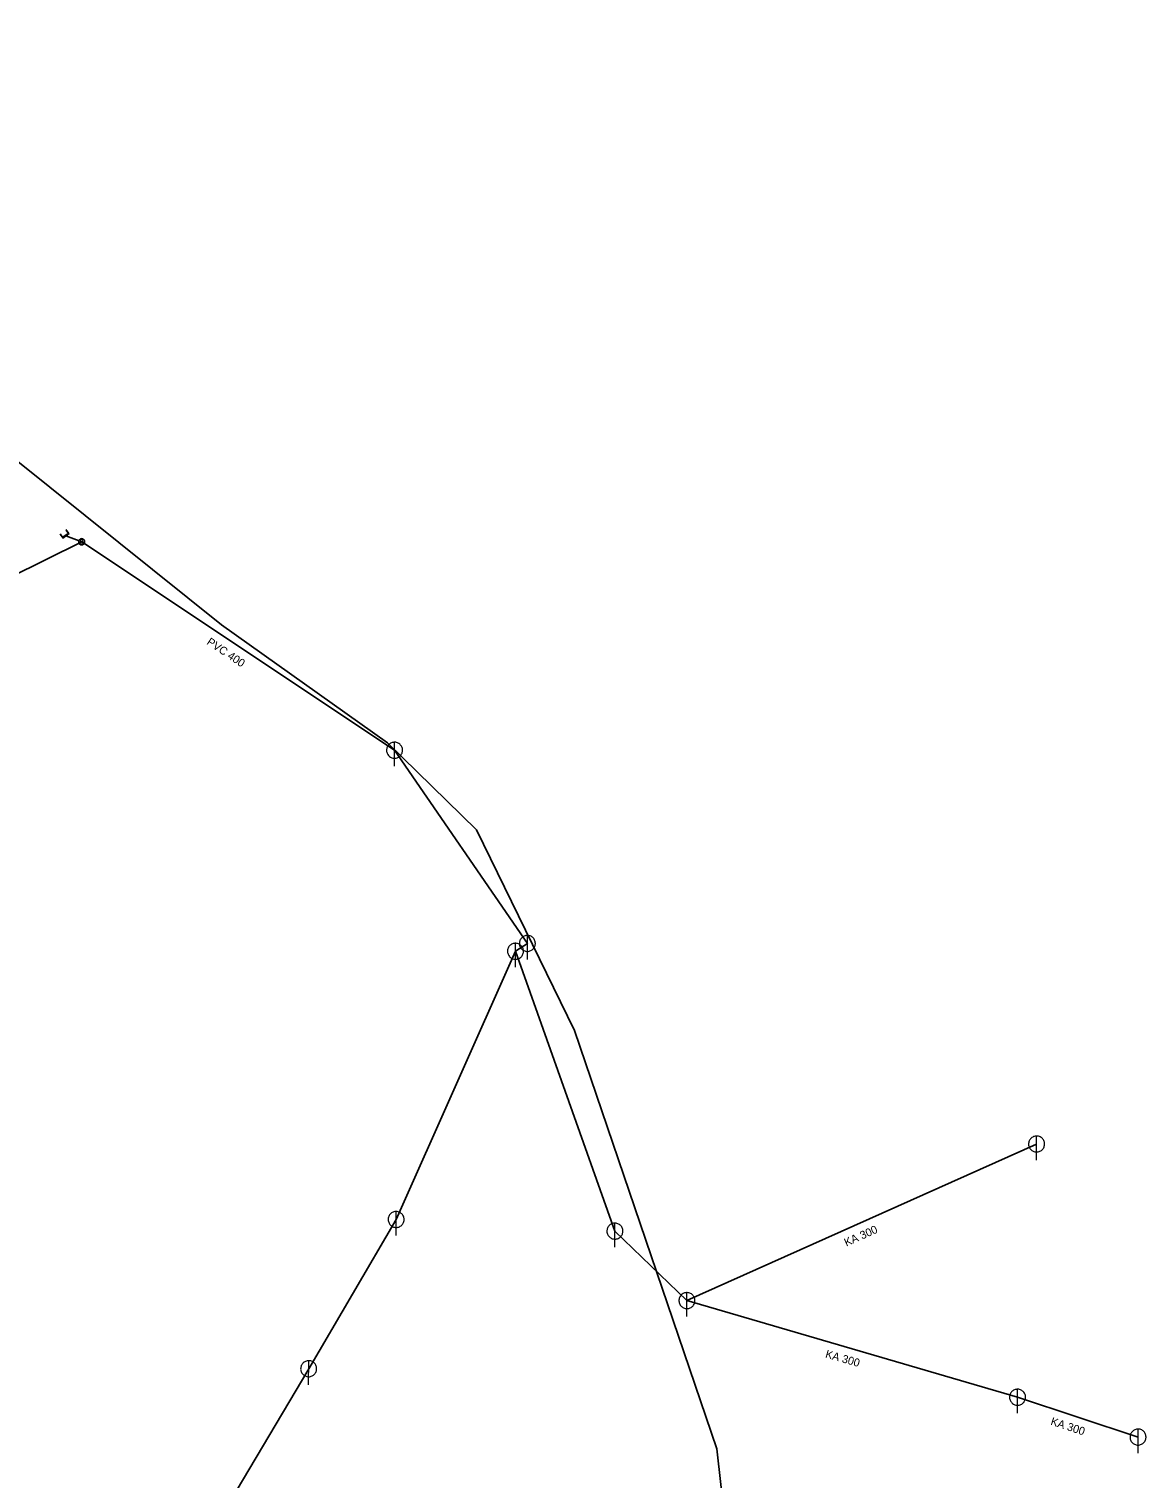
# Model space of a CAD drawing. Extents: x -659250 to -657316, y -997555 to -993684.
# Drawn here: x -658099.5 to -657960, y -996704.6 to -996523.5 of the extents above; entities that cross this region are included whole.
import ezdxf

# ---------------------------------------------------------------- set-up
doc = ezdxf.new("R2010")
doc.units = 0
doc.header["$LTSCALE"] = 0.4
doc.layers.add('1', color=7, linetype='Continuous')
for name, color, linetype, lineweight in [('14', 7, 'Continuous', 25), ('17', 7, 'Continuous', 25), ('22', 7, 'Continuous', 13), ('29', 7, 'Continuous', 13)]:
    doc.layers.add(name, color=color, linetype=linetype, lineweight=lineweight)

msp = doc.modelspace()

# ---------------------------------------------------------------- linework, layer by layer
at = {"layer": '14'}
for p, q in [((-658092.93, -996587.629), (-658101.899, -996592.109)), ((-658092.93, -996587.629), (-658094.907, -996586.903)), ((-658026.32, -996673.78), (-658038.739, -996638.8))]:
    msp.add_line(p, q, dxfattribs=at)
for points in [[(-658053.649, -996672.32), (-658038.739, -996638.8), (-658037.26, -996637.82), (-658053.85, -996613.68), (-658092.93, -996587.629)], [(-657973.64, -996662.89), (-658017.321, -996682.457), (-658026.32, -996673.78)], [(-658098.14, -996812.46), (-658088.17, -996757.559), (-658080.199, -996717.37), (-658064.579, -996690.969), (-658053.649, -996672.32)], [(-657960.969, -996699.51), (-657976.02, -996694.53), (-658017.321, -996682.457)]]:
    msp.add_lwpolyline(points, dxfattribs=at)
at = {"layer": '17'}
msp.add_lwpolyline([(-658015.694, -996748.132), (-658012.013, -996715.116), (-658013.6, -996700.998), (-658031.362, -996648.688), (-658043.62, -996623.609), (-658054.721, -996612.745), (-658075.467, -996597.998), (-658101.14, -996577.425), (-658112.195, -996565.522), (-658140.875, -996516.98), (-658153.131, -996491.09), (-658167.719, -996475.975), (-658173.758, -996470.467)], dxfattribs=at)
at = {"layer": '22'}
for p, q in [((-658053.85, -996615.68), (-658053.849, -996612.68)), ((-658037.26, -996639.82), (-658037.259, -996636.82)), ((-658038.74, -996640.8), (-658038.739, -996637.8)), ((-657973.64, -996664.89), (-657973.639, -996661.89)), ((-658053.65, -996674.32), (-658053.649, -996671.32)), ((-658026.32, -996675.78), (-658026.319, -996672.78)), ((-658017.321, -996684.457), (-658017.32, -996681.457)), ((-658064.58, -996692.97), (-658064.579, -996689.97)), ((-657976.02, -996696.53), (-657976.019, -996693.53)), ((-657960.969, -996701.51), (-657960.968, -996698.51))]:
    msp.add_line(p, q, dxfattribs=at)
for points in [[(-658092.539, -996587.632), (-658092.545, -996587.564), (-658092.563, -996587.497), (-658092.592, -996587.435), (-658092.632, -996587.378), (-658092.68, -996587.33), (-658092.737, -996587.29), (-658092.799, -996587.261), (-658092.865, -996587.243), (-658092.934, -996587.236), (-658093.003, -996587.242), (-658093.069, -996587.26), (-658093.132, -996587.288), (-658093.188, -996587.328), (-658093.237, -996587.376), (-658093.277, -996587.432), (-658093.307, -996587.494), (-658093.325, -996587.561), (-658093.332, -996587.629), (-658093.326, -996587.698), (-658093.309, -996587.765), (-658093.28, -996587.827), (-658093.241, -996587.884), (-658093.193, -996587.933), (-658093.137, -996587.973), (-658093.075, -996588.003), (-658093.009, -996588.022), (-658092.94, -996588.029), (-658092.871, -996588.023), (-658092.805, -996588.006), (-658092.742, -996587.978), (-658092.685, -996587.939), (-658092.636, -996587.891), (-658092.595, -996587.835), (-658092.565, -996587.773), (-658092.547, -996587.707), (-658092.539, -996587.639)], [(-658092.925, -996587.934), (-658092.888, -996587.927), (-658092.853, -996587.909), (-658092.821, -996587.88), (-658092.793, -996587.841), (-658092.771, -996587.794), (-658092.755, -996587.741), (-658092.746, -996587.684), (-658092.745, -996587.624), (-658092.751, -996587.565), (-658092.764, -996587.51), (-658092.783, -996587.459), (-658092.809, -996587.416), (-658092.839, -996587.382), (-658092.873, -996587.358), (-658092.909, -996587.346), (-658092.946, -996587.345), (-658092.982, -996587.357), (-658093.016, -996587.379), (-658093.047, -996587.413), (-658093.072, -996587.455), (-658093.092, -996587.506), (-658093.105, -996587.561), (-658093.11, -996587.62), (-658093.109, -996587.679), (-658093.1, -996587.737), (-658093.084, -996587.79), (-658093.061, -996587.838), (-658093.034, -996587.878), (-658093.002, -996587.907), (-658092.967, -996587.926), (-658092.93, -996587.934)], [(-658052.85, -996613.68), (-658052.855, -996613.571), (-658052.873, -996613.463), (-658052.903, -996613.357), (-658052.943, -996613.256), (-658052.995, -996613.159), (-658053.057, -996613.069), (-658053.129, -996612.986), (-658053.209, -996612.912), (-658053.297, -996612.846), (-658053.391, -996612.791), (-658053.491, -996612.746), (-658053.596, -996612.713), (-658053.703, -996612.691), (-658053.812, -996612.681), (-658053.922, -996612.683), (-658054.03, -996612.697), (-658054.137, -996612.722), (-658054.24, -996612.759), (-658054.338, -996612.808), (-658054.43, -996612.866), (-658054.516, -996612.935), (-658054.593, -996613.012), (-658054.662, -996613.098), (-658054.721, -996613.19), (-658054.769, -996613.288), (-658054.806, -996613.391), (-658054.832, -996613.498), (-658054.846, -996613.606), (-658054.849, -996613.716), (-658054.839, -996613.825), (-658054.818, -996613.932), (-658054.784, -996614.036), (-658054.74, -996614.136), (-658054.685, -996614.231), (-658054.619, -996614.319), (-658054.545, -996614.399), (-658054.462, -996614.471), (-658054.372, -996614.533), (-658054.276, -996614.585), (-658054.174, -996614.626), (-658054.069, -996614.656), (-658053.961, -996614.674), (-658053.851, -996614.68), (-658053.742, -996614.674), (-658053.634, -996614.656), (-658053.529, -996614.627), (-658053.427, -996614.586), (-658053.33, -996614.534), (-658053.24, -996614.472), (-658053.157, -996614.401), (-658053.082, -996614.321), (-658053.017, -996614.233), (-658052.961, -996614.139), (-658052.917, -996614.039), (-658052.883, -996613.935), (-658052.861, -996613.827), (-658052.851, -996613.718)], [(-658036.26, -996637.82), (-658036.265, -996637.711), (-658036.283, -996637.603), (-658036.313, -996637.497), (-658036.353, -996637.396), (-658036.405, -996637.299), (-658036.467, -996637.209), (-658036.539, -996637.126), (-658036.619, -996637.052), (-658036.707, -996636.986), (-658036.801, -996636.931), (-658036.901, -996636.886), (-658037.006, -996636.853), (-658037.113, -996636.831), (-658037.222, -996636.821), (-658037.332, -996636.823), (-658037.44, -996636.837), (-658037.547, -996636.862), (-658037.65, -996636.899), (-658037.748, -996636.948), (-658037.84, -996637.006), (-658037.926, -996637.075), (-658038.003, -996637.152), (-658038.072, -996637.238), (-658038.131, -996637.33), (-658038.179, -996637.428), (-658038.216, -996637.531), (-658038.242, -996637.638), (-658038.256, -996637.746), (-658038.259, -996637.856), (-658038.249, -996637.965), (-658038.228, -996638.072), (-658038.194, -996638.176), (-658038.15, -996638.276), (-658038.095, -996638.371), (-658038.029, -996638.459), (-658037.955, -996638.539), (-658037.872, -996638.611), (-658037.782, -996638.673), (-658037.686, -996638.725), (-658037.584, -996638.766), (-658037.479, -996638.796), (-658037.371, -996638.814), (-658037.261, -996638.82), (-658037.152, -996638.814), (-658037.044, -996638.796), (-658036.939, -996638.767), (-658036.837, -996638.726), (-658036.74, -996638.674), (-658036.65, -996638.612), (-658036.567, -996638.541), (-658036.492, -996638.461), (-658036.427, -996638.373), (-658036.371, -996638.279), (-658036.327, -996638.179), (-658036.293, -996638.075), (-658036.271, -996637.967), (-658036.261, -996637.858)], [(-658037.74, -996638.8), (-658037.745, -996638.691), (-658037.763, -996638.583), (-658037.793, -996638.477), (-658037.833, -996638.376), (-658037.885, -996638.279), (-658037.947, -996638.189), (-658038.019, -996638.106), (-658038.099, -996638.032), (-658038.187, -996637.966), (-658038.281, -996637.911), (-658038.381, -996637.866), (-658038.486, -996637.833), (-658038.593, -996637.811), (-658038.702, -996637.801), (-658038.812, -996637.803), (-658038.92, -996637.817), (-658039.027, -996637.842), (-658039.13, -996637.879), (-658039.228, -996637.928), (-658039.32, -996637.986), (-658039.406, -996638.055), (-658039.483, -996638.132), (-658039.552, -996638.218), (-658039.611, -996638.31), (-658039.659, -996638.408), (-658039.696, -996638.511), (-658039.722, -996638.618), (-658039.736, -996638.726), (-658039.739, -996638.836), (-658039.729, -996638.945), (-658039.708, -996639.052), (-658039.674, -996639.156), (-658039.63, -996639.256), (-658039.575, -996639.351), (-658039.509, -996639.439), (-658039.435, -996639.519), (-658039.352, -996639.591), (-658039.262, -996639.653), (-658039.166, -996639.705), (-658039.064, -996639.746), (-658038.959, -996639.776), (-658038.851, -996639.794), (-658038.741, -996639.8), (-658038.632, -996639.794), (-658038.524, -996639.776), (-658038.419, -996639.747), (-658038.317, -996639.706), (-658038.22, -996639.654), (-658038.13, -996639.592), (-658038.047, -996639.521), (-658037.972, -996639.441), (-658037.907, -996639.353), (-658037.851, -996639.259), (-658037.807, -996639.159), (-658037.773, -996639.055), (-658037.751, -996638.947), (-658037.741, -996638.838)], [(-657972.64, -996662.89), (-657972.645, -996662.781), (-657972.663, -996662.673), (-657972.693, -996662.567), (-657972.733, -996662.466), (-657972.785, -996662.369), (-657972.847, -996662.279), (-657972.919, -996662.196), (-657972.999, -996662.122), (-657973.087, -996662.056), (-657973.181, -996662.001), (-657973.281, -996661.956), (-657973.386, -996661.923), (-657973.493, -996661.901), (-657973.602, -996661.891), (-657973.712, -996661.893), (-657973.82, -996661.907), (-657973.927, -996661.932), (-657974.03, -996661.969), (-657974.128, -996662.018), (-657974.22, -996662.076), (-657974.306, -996662.145), (-657974.383, -996662.222), (-657974.452, -996662.308), (-657974.511, -996662.4), (-657974.559, -996662.498), (-657974.596, -996662.601), (-657974.622, -996662.708), (-657974.636, -996662.816), (-657974.639, -996662.926), (-657974.629, -996663.035), (-657974.608, -996663.142), (-657974.574, -996663.246), (-657974.53, -996663.346), (-657974.475, -996663.441), (-657974.409, -996663.529), (-657974.335, -996663.609), (-657974.252, -996663.681), (-657974.162, -996663.743), (-657974.066, -996663.795), (-657973.964, -996663.836), (-657973.859, -996663.866), (-657973.751, -996663.884), (-657973.641, -996663.89), (-657973.532, -996663.884), (-657973.424, -996663.866), (-657973.319, -996663.837), (-657973.217, -996663.796), (-657973.12, -996663.744), (-657973.03, -996663.682), (-657972.947, -996663.611), (-657972.872, -996663.531), (-657972.807, -996663.443), (-657972.751, -996663.349), (-657972.707, -996663.249), (-657972.673, -996663.145), (-657972.651, -996663.037), (-657972.641, -996662.928)], [(-658052.65, -996672.32), (-658052.655, -996672.211), (-658052.673, -996672.103), (-658052.703, -996671.997), (-658052.743, -996671.896), (-658052.795, -996671.799), (-658052.857, -996671.709), (-658052.929, -996671.626), (-658053.009, -996671.552), (-658053.097, -996671.486), (-658053.191, -996671.431), (-658053.291, -996671.386), (-658053.396, -996671.353), (-658053.503, -996671.331), (-658053.612, -996671.321), (-658053.722, -996671.323), (-658053.83, -996671.337), (-658053.937, -996671.362), (-658054.04, -996671.399), (-658054.138, -996671.448), (-658054.23, -996671.506), (-658054.316, -996671.575), (-658054.393, -996671.652), (-658054.462, -996671.738), (-658054.521, -996671.83), (-658054.569, -996671.928), (-658054.606, -996672.031), (-658054.632, -996672.138), (-658054.646, -996672.246), (-658054.649, -996672.356), (-658054.639, -996672.465), (-658054.618, -996672.572), (-658054.584, -996672.676), (-658054.54, -996672.776), (-658054.485, -996672.871), (-658054.419, -996672.959), (-658054.345, -996673.039), (-658054.262, -996673.111), (-658054.172, -996673.173), (-658054.076, -996673.225), (-658053.974, -996673.266), (-658053.869, -996673.296), (-658053.761, -996673.314), (-658053.651, -996673.32), (-658053.542, -996673.314), (-658053.434, -996673.296), (-658053.329, -996673.267), (-658053.227, -996673.226), (-658053.13, -996673.174), (-658053.04, -996673.112), (-658052.957, -996673.041), (-658052.882, -996672.961), (-658052.817, -996672.873), (-658052.761, -996672.779), (-658052.717, -996672.679), (-658052.683, -996672.575), (-658052.661, -996672.467), (-658052.651, -996672.358)], [(-658025.32, -996673.78), (-658025.325, -996673.671), (-658025.343, -996673.563), (-658025.373, -996673.457), (-658025.413, -996673.356), (-658025.465, -996673.259), (-658025.527, -996673.169), (-658025.599, -996673.086), (-658025.679, -996673.012), (-658025.767, -996672.946), (-658025.861, -996672.891), (-658025.961, -996672.846), (-658026.066, -996672.813), (-658026.173, -996672.791), (-658026.282, -996672.781), (-658026.392, -996672.783), (-658026.5, -996672.797), (-658026.607, -996672.822), (-658026.71, -996672.859), (-658026.808, -996672.908), (-658026.9, -996672.966), (-658026.986, -996673.035), (-658027.063, -996673.112), (-658027.132, -996673.198), (-658027.191, -996673.29), (-658027.239, -996673.388), (-658027.276, -996673.491), (-658027.302, -996673.598), (-658027.316, -996673.706), (-658027.319, -996673.816), (-658027.309, -996673.925), (-658027.288, -996674.032), (-658027.254, -996674.136), (-658027.21, -996674.236), (-658027.155, -996674.331), (-658027.089, -996674.419), (-658027.015, -996674.499), (-658026.932, -996674.571), (-658026.842, -996674.633), (-658026.746, -996674.685), (-658026.644, -996674.726), (-658026.539, -996674.756), (-658026.431, -996674.774), (-658026.321, -996674.78), (-658026.212, -996674.774), (-658026.104, -996674.756), (-658025.999, -996674.727), (-658025.897, -996674.686), (-658025.8, -996674.634), (-658025.71, -996674.572), (-658025.627, -996674.501), (-658025.552, -996674.421), (-658025.487, -996674.333), (-658025.431, -996674.239), (-658025.387, -996674.139), (-658025.353, -996674.035), (-658025.331, -996673.927), (-658025.321, -996673.818)], [(-658016.321, -996682.457), (-658016.326, -996682.348), (-658016.344, -996682.24), (-658016.374, -996682.134), (-658016.414, -996682.033), (-658016.466, -996681.936), (-658016.528, -996681.846), (-658016.6, -996681.763), (-658016.68, -996681.689), (-658016.768, -996681.623), (-658016.862, -996681.568), (-658016.962, -996681.523), (-658017.067, -996681.49), (-658017.174, -996681.468), (-658017.283, -996681.458), (-658017.393, -996681.46), (-658017.501, -996681.474), (-658017.608, -996681.499), (-658017.711, -996681.536), (-658017.809, -996681.585), (-658017.901, -996681.643), (-658017.987, -996681.712), (-658018.064, -996681.789), (-658018.133, -996681.875), (-658018.192, -996681.967), (-658018.24, -996682.065), (-658018.277, -996682.168), (-658018.303, -996682.275), (-658018.317, -996682.383), (-658018.32, -996682.493), (-658018.31, -996682.602), (-658018.289, -996682.709), (-658018.255, -996682.813), (-658018.211, -996682.913), (-658018.156, -996683.008), (-658018.09, -996683.096), (-658018.016, -996683.176), (-658017.933, -996683.248), (-658017.843, -996683.31), (-658017.747, -996683.362), (-658017.645, -996683.403), (-658017.54, -996683.433), (-658017.432, -996683.451), (-658017.322, -996683.457), (-658017.213, -996683.451), (-658017.105, -996683.433), (-658017, -996683.404), (-658016.898, -996683.363), (-658016.801, -996683.311), (-658016.711, -996683.249), (-658016.628, -996683.178), (-658016.553, -996683.098), (-658016.488, -996683.01), (-658016.432, -996682.916), (-658016.388, -996682.816), (-658016.354, -996682.712), (-658016.332, -996682.604), (-658016.322, -996682.495)], [(-658063.58, -996690.97), (-658063.585, -996690.861), (-658063.603, -996690.753), (-658063.633, -996690.647), (-658063.673, -996690.546), (-658063.725, -996690.449), (-658063.787, -996690.359), (-658063.859, -996690.276), (-658063.939, -996690.202), (-658064.027, -996690.136), (-658064.121, -996690.081), (-658064.221, -996690.036), (-658064.326, -996690.003), (-658064.433, -996689.981), (-658064.542, -996689.971), (-658064.652, -996689.973), (-658064.76, -996689.987), (-658064.867, -996690.012), (-658064.97, -996690.049), (-658065.068, -996690.098), (-658065.16, -996690.156), (-658065.246, -996690.225), (-658065.323, -996690.302), (-658065.392, -996690.388), (-658065.451, -996690.48), (-658065.499, -996690.578), (-658065.536, -996690.681), (-658065.562, -996690.788), (-658065.576, -996690.896), (-658065.579, -996691.006), (-658065.569, -996691.115), (-658065.548, -996691.222), (-658065.514, -996691.326), (-658065.47, -996691.426), (-658065.415, -996691.521), (-658065.349, -996691.609), (-658065.275, -996691.689), (-658065.192, -996691.761), (-658065.102, -996691.823), (-658065.006, -996691.875), (-658064.904, -996691.916), (-658064.799, -996691.946), (-658064.691, -996691.964), (-658064.581, -996691.97), (-658064.472, -996691.964), (-658064.364, -996691.946), (-658064.259, -996691.917), (-658064.157, -996691.876), (-658064.06, -996691.824), (-658063.97, -996691.762), (-658063.887, -996691.691), (-658063.812, -996691.611), (-658063.747, -996691.523), (-658063.691, -996691.429), (-658063.647, -996691.329), (-658063.613, -996691.225), (-658063.591, -996691.117), (-658063.581, -996691.008)], [(-657975.02, -996694.53), (-657975.025, -996694.421), (-657975.043, -996694.313), (-657975.073, -996694.207), (-657975.113, -996694.106), (-657975.165, -996694.009), (-657975.227, -996693.919), (-657975.299, -996693.836), (-657975.379, -996693.762), (-657975.467, -996693.696), (-657975.561, -996693.641), (-657975.661, -996693.596), (-657975.766, -996693.563), (-657975.873, -996693.541), (-657975.982, -996693.531), (-657976.092, -996693.533), (-657976.2, -996693.547), (-657976.307, -996693.572), (-657976.41, -996693.609), (-657976.508, -996693.658), (-657976.6, -996693.716), (-657976.686, -996693.785), (-657976.763, -996693.862), (-657976.832, -996693.948), (-657976.891, -996694.04), (-657976.939, -996694.138), (-657976.976, -996694.241), (-657977.002, -996694.348), (-657977.016, -996694.456), (-657977.019, -996694.566), (-657977.009, -996694.675), (-657976.988, -996694.782), (-657976.954, -996694.886), (-657976.91, -996694.986), (-657976.855, -996695.081), (-657976.789, -996695.169), (-657976.715, -996695.249), (-657976.632, -996695.321), (-657976.542, -996695.383), (-657976.446, -996695.435), (-657976.344, -996695.476), (-657976.239, -996695.506), (-657976.131, -996695.524), (-657976.021, -996695.53), (-657975.912, -996695.524), (-657975.804, -996695.506), (-657975.699, -996695.477), (-657975.597, -996695.436), (-657975.5, -996695.384), (-657975.41, -996695.322), (-657975.327, -996695.251), (-657975.252, -996695.171), (-657975.187, -996695.083), (-657975.131, -996694.989), (-657975.087, -996694.889), (-657975.053, -996694.785), (-657975.031, -996694.677), (-657975.021, -996694.568)], [(-657959.969, -996699.51), (-657959.974, -996699.401), (-657959.992, -996699.293), (-657960.022, -996699.187), (-657960.062, -996699.086), (-657960.114, -996698.989), (-657960.176, -996698.899), (-657960.248, -996698.816), (-657960.328, -996698.742), (-657960.416, -996698.676), (-657960.51, -996698.621), (-657960.61, -996698.576), (-657960.715, -996698.543), (-657960.822, -996698.521), (-657960.931, -996698.511), (-657961.041, -996698.513), (-657961.149, -996698.527), (-657961.256, -996698.552), (-657961.359, -996698.589), (-657961.457, -996698.638), (-657961.549, -996698.696), (-657961.635, -996698.765), (-657961.712, -996698.842), (-657961.781, -996698.928), (-657961.84, -996699.02), (-657961.888, -996699.118), (-657961.925, -996699.221), (-657961.951, -996699.328), (-657961.965, -996699.436), (-657961.968, -996699.546), (-657961.958, -996699.655), (-657961.937, -996699.762), (-657961.903, -996699.866), (-657961.859, -996699.966), (-657961.804, -996700.061), (-657961.738, -996700.149), (-657961.664, -996700.229), (-657961.581, -996700.301), (-657961.491, -996700.363), (-657961.395, -996700.415), (-657961.293, -996700.456), (-657961.188, -996700.486), (-657961.08, -996700.504), (-657960.97, -996700.51), (-657960.861, -996700.504), (-657960.753, -996700.486), (-657960.648, -996700.457), (-657960.546, -996700.416), (-657960.449, -996700.364), (-657960.359, -996700.302), (-657960.276, -996700.231), (-657960.201, -996700.151), (-657960.136, -996700.063), (-657960.08, -996699.969), (-657960.036, -996699.869), (-657960.002, -996699.765), (-657959.98, -996699.657), (-657959.97, -996699.548)]]:
    msp.add_lwpolyline(points, close=True, dxfattribs=at)
at = {"layer": '29'}
for points in [[(-658095.671, -996586.682), (-658095.312, -996587.188), (-658094.502, -996586.616), (-658094.862, -996586.107)], [(-658094.933, -996586.158), (-658094.623, -996586.595), (-658095.291, -996587.067), (-658095.6, -996586.63)]]:
    msp.add_lwpolyline(points, dxfattribs=at)

# ---------------------------------------------------------------- texts
at = {"layer": '1'}
for s, rotation, p in [('PVC 400 ', 326, (-658077.402, -996600.364)), ('KA 300', 24, (-657997.406, -996675.711)), ('KA 300', 344, (-658000.106, -996689.557)), ('KA 300', 342, (-657971.966, -996697.962))]:
    msp.add_text(s, height=1, rotation=rotation, dxfattribs=at).set_placement(p)

doc.saveas('drawing.dxf')
